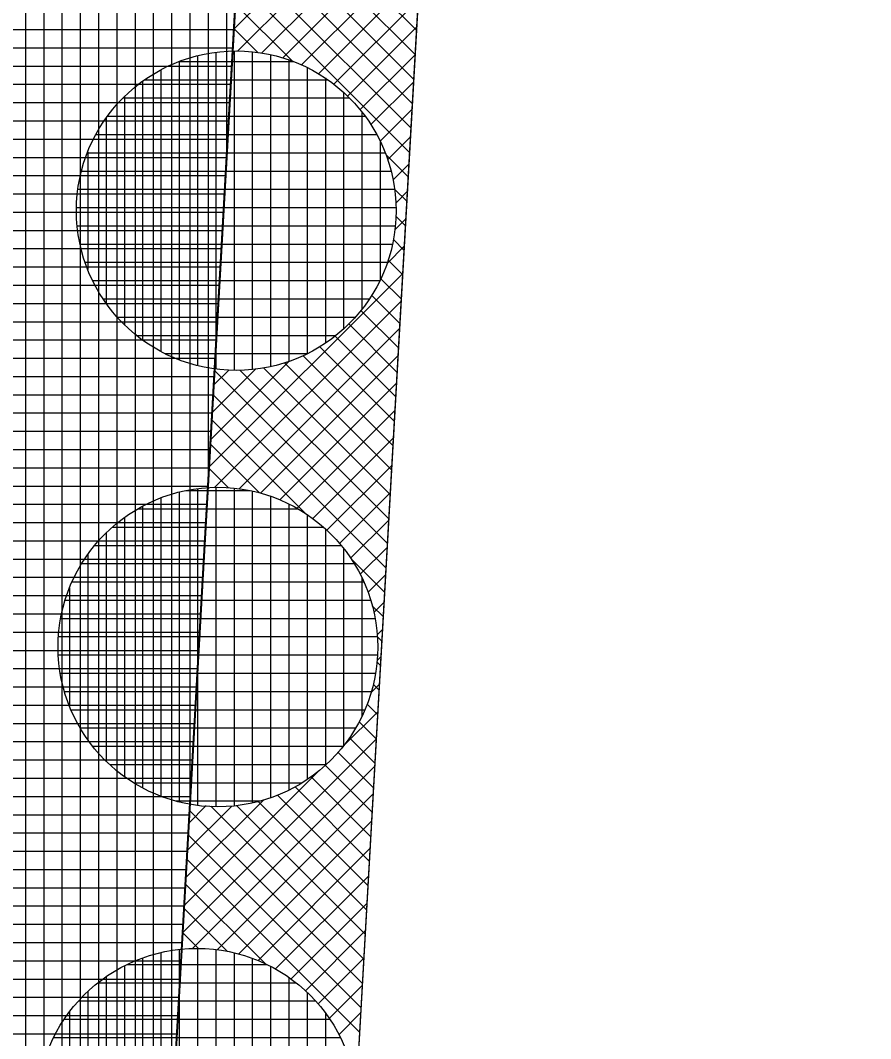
# Model space of a CAD drawing. Extents: x -565346 to -564154, y -1097386 to -1095620.
# Drawn here: x -564269.45 to -564260.14, y -1096805.44 to -1096794.29 of the extents above; entities that cross this region are included whole.
import ezdxf

# ---------------------------------------------------------------- set-up
doc = ezdxf.new("R2010")
doc.units = 0
for name, color, linetype in [('Vrstva 13', 7, 'Continuous'), ('Vrstva 41', 7, 'Continuous'), ('Vrstva 42', 7, 'Continuous'), ('Vrstva 43', 7, 'Continuous'), ('Vrstva 44', 7, 'Continuous')]:
    doc.layers.add(name, color=color, linetype=linetype)

msp = doc.modelspace()

# ---------------------------------------------------------------- linework, layer by layer
at = {"layer": 'Vrstva 13'}
msp.add_line((-564269.4, -1096869.98), (-564261.08, -1096723.43), dxfattribs=at)
at = {"layer": 'Vrstva 41'}
msp.add_lwpolyline([(-564261.274, -1096726.84), (-564263.271, -1096726.726), (-564271.397, -1096869.867), (-564273.472, -1096906.437), (-564271.475, -1096906.55), (-564269.4, -1096869.98)], close=True, dxfattribs=at)
at = {"layer": 'Vrstva 42'}
for p, q in [((-564264.988, -1096792.263), (-564267.112, -1096794.387)), ((-564265.005, -1096792.563), (-564267.067, -1096794.625)), ((-564265.022, -1096792.863), (-564266.808, -1096794.648)), ((-564265.039, -1096793.163), (-564266.577, -1096794.701)), ((-564266.854, -1096793.221), (-564265.14, -1096794.936)), ((-564266.568, -1096793.225), (-564265.124, -1096794.668)), ((-564266.326, -1096793.184), (-564265.109, -1096794.401)), ((-564267.051, -1096793.308), (-564265.155, -1096795.204)), ((-564265.056, -1096793.462), (-564266.37, -1096794.776)), ((-564267.066, -1096793.575), (-564265.17, -1096795.471)), ((-564265.073, -1096793.762), (-564266.184, -1096794.874)), ((-564267.081, -1096793.843), (-564265.185, -1096795.739)), ((-564267.096, -1096794.111), (-564266.469, -1096794.738)), ((-564265.09, -1096794.062), (-564266.017, -1096794.989)), ((-564267.112, -1096794.378), (-564266.848, -1096794.642)), ((-564265.107, -1096794.362), (-564265.866, -1096795.121)), ((-564265.124, -1096794.662), (-564265.731, -1096795.268)), ((-564265.141, -1096794.962), (-564265.611, -1096795.432)), ((-564265.158, -1096795.262), (-564265.51, -1096795.613)), ((-564265.175, -1096795.562), (-564265.427, -1096795.814)), ((-564265.448, -1096795.759), (-564265.2, -1096796.007)), ((-564265.192, -1096795.861), (-564265.368, -1096796.037)), ((-564265.352, -1096796.138), (-564265.216, -1096796.274)), ((-564265.209, -1096796.161), (-564265.339, -1096796.291)), ((-564265.226, -1096796.461), (-564265.348, -1096796.583)), ((-564265.337, -1096796.435), (-564265.231, -1096796.542)), ((-564265.365, -1096796.691), (-564265.246, -1096796.81)), ((-564265.243, -1096796.761), (-564265.434, -1096796.952)), ((-564265.421, -1096796.917), (-564265.261, -1096797.077)), ((-564265.26, -1096797.061), (-564267.384, -1096799.185)), ((-564265.502, -1096797.119), (-564265.276, -1096797.345)), ((-564265.277, -1096797.361), (-564267.323, -1096799.406)), ((-564265.602, -1096797.302), (-564265.292, -1096797.613)), ((-564265.72, -1096797.467), (-564265.307, -1096797.88)), ((-564265.854, -1096797.615), (-564265.322, -1096798.148)), ((-564265.294, -1096797.661), (-564267.055, -1096799.421)), ((-564266.004, -1096797.748), (-564265.337, -1096798.415)), ((-564266.17, -1096797.865), (-564265.352, -1096798.683)), ((-564266.506, -1096798.024), (-564267.367, -1096798.885)), ((-564265.311, -1096797.96), (-564266.82, -1096799.469)), ((-564266.559, -1096798.042), (-564265.383, -1096799.218)), ((-564266.354, -1096797.964), (-564265.367, -1096798.951)), ((-564266.875, -1096798.11), (-564267.35, -1096798.585)), ((-564267.164, -1096798.116), (-564267.333, -1096798.286)), ((-564267.324, -1096798.125), (-564265.428, -1096800.021)), ((-564267.045, -1096798.122), (-564265.413, -1096799.754)), ((-564266.787, -1096798.096), (-564265.398, -1096799.486)), ((-564265.328, -1096798.26), (-564266.609, -1096799.541)), ((-564267.339, -1096798.393), (-564265.443, -1096800.289)), ((-564265.345, -1096798.56), (-564266.418, -1096799.633)), ((-564267.355, -1096798.661), (-564266.319, -1096799.697)), ((-564267.37, -1096798.928), (-564266.832, -1096799.466)), ((-564265.362, -1096798.86), (-564266.247, -1096799.745)), ((-564265.379, -1096799.16), (-564266.093, -1096799.874)), ((-564267.385, -1096799.196), (-564267.171, -1096799.41)), ((-564265.396, -1096799.46), (-564265.955, -1096800.018)), ((-564265.413, -1096799.76), (-564265.833, -1096800.179)), ((-564265.43, -1096800.06), (-564265.728, -1096800.357)), ((-564265.827, -1096800.189), (-564265.459, -1096800.557)), ((-564265.447, -1096800.359), (-564265.642, -1096800.554)), ((-564265.596, -1096800.702), (-564265.474, -1096800.824)), ((-564265.464, -1096800.659), (-564265.577, -1096800.772)), ((-564265.482, -1096800.959), (-564265.541, -1096801.019)), ((-564265.54, -1096801.041), (-564265.489, -1096801.092)), ((-564265.499, -1096801.259), (-564265.542, -1096801.303)), ((-564265.543, -1096801.321), (-564265.504, -1096801.36)), ((-564265.516, -1096801.559), (-564265.608, -1096801.652)), ((-564265.584, -1096801.563), (-564265.519, -1096801.627)), ((-564265.533, -1096801.859), (-564265.918, -1096802.244)), ((-564265.652, -1096801.778), (-564265.535, -1096801.895)), ((-564265.739, -1096801.973), (-564265.55, -1096802.163)), ((-564265.55, -1096802.159), (-564267.674, -1096804.283)), ((-564265.846, -1096802.149), (-564265.565, -1096802.43)), ((-564265.97, -1096802.308), (-564265.58, -1096802.698)), ((-564266.194, -1096802.52), (-564267.657, -1096803.983)), ((-564265.567, -1096802.458), (-564267.565, -1096804.457)), ((-564266.11, -1096802.451), (-564265.595, -1096802.965)), ((-564266.266, -1096802.577), (-564265.611, -1096803.233)), ((-564266.441, -1096802.686), (-564265.626, -1096803.501)), ((-564266.786, -1096802.83), (-564267.64, -1096803.683)), ((-564265.584, -1096802.758), (-564267.295, -1096804.47)), ((-564266.846, -1096802.846), (-564265.656, -1096804.036)), ((-564266.633, -1096802.776), (-564265.641, -1096803.768)), ((-564267.135, -1096802.896), (-564267.623, -1096803.383)), ((-564267.413, -1096802.891), (-564267.606, -1096803.083)), ((-564267.598, -1096802.943), (-564265.702, -1096804.839)), ((-564267.362, -1096802.896), (-564265.687, -1096804.571)), ((-564267.084, -1096802.891), (-564265.671, -1096804.304)), ((-564265.601, -1096803.058), (-564267.059, -1096804.517)), ((-564267.613, -1096803.211), (-564265.717, -1096805.107)), ((-564265.618, -1096803.358), (-564266.847, -1096804.588)), ((-564267.628, -1096803.478), (-564265.732, -1096805.374)), ((-564267.643, -1096803.746), (-564266.766, -1096804.623)), ((-564265.635, -1096803.658), (-564266.656, -1096804.679)), ((-564265.652, -1096803.958), (-564266.483, -1096804.789)), ((-564267.659, -1096804.014), (-564267.186, -1096804.486)), ((-564267.674, -1096804.281), (-564267.5, -1096804.455)), ((-564265.669, -1096804.258), (-564266.329, -1096804.918)), ((-564265.686, -1096804.558), (-564266.19, -1096805.062)), ((-564265.703, -1096804.857), (-564266.067, -1096805.222)), ((-564265.72, -1096805.157), (-564265.962, -1096805.4))]:
    msp.add_line(p, q, dxfattribs=at)
at = {"layer": 'Vrstva 43'}
for p, q in [((-564267.19, -1096795.767), (-564267.19, -1096663.473)), ((-564267.39, -1096799.29), (-564267.39, -1096666.997)), ((-564267.59, -1096802.814), (-564267.59, -1096670.52)), ((-564267.79, -1096806.337), (-564267.79, -1096674.043)), ((-564267.99, -1096809.861), (-564267.99, -1096677.566)), ((-564268.19, -1096813.384), (-564268.19, -1096681.09)), ((-564268.39, -1096816.907), (-564268.39, -1096684.613)), ((-564268.59, -1096820.431), (-564268.59, -1096688.136)), ((-564268.79, -1096823.954), (-564268.79, -1096691.66)), ((-564268.99, -1096827.478), (-564268.99, -1096695.183)), ((-564269.19, -1096831.001), (-564269.19, -1096698.706)), ((-564269.39, -1096834.524), (-564269.39, -1096702.229)), ((-564274.124, -1096794.39), (-564267.112, -1096794.39)), ((-564274.135, -1096794.59), (-564267.123, -1096794.59)), ((-564274.146, -1096794.79), (-564267.135, -1096794.79)), ((-564274.158, -1096794.99), (-564267.146, -1096794.99)), ((-564274.169, -1096795.19), (-564267.157, -1096795.19)), ((-564274.181, -1096795.39), (-564267.169, -1096795.39)), ((-564274.192, -1096795.59), (-564267.18, -1096795.59)), ((-564274.203, -1096795.79), (-564267.191, -1096795.79)), ((-564274.215, -1096795.99), (-564267.203, -1096795.99)), ((-564274.226, -1096796.19), (-564267.214, -1096796.19)), ((-564274.237, -1096796.39), (-564267.225, -1096796.39)), ((-564274.249, -1096796.59), (-564267.237, -1096796.59)), ((-564274.26, -1096796.79), (-564267.248, -1096796.79)), ((-564274.271, -1096796.99), (-564267.259, -1096796.99)), ((-564274.283, -1096797.19), (-564267.271, -1096797.19)), ((-564274.294, -1096797.39), (-564267.282, -1096797.39)), ((-564274.305, -1096797.59), (-564267.293, -1096797.59)), ((-564274.317, -1096797.79), (-564267.305, -1096797.79)), ((-564274.328, -1096797.99), (-564267.316, -1096797.99)), ((-564274.339, -1096798.19), (-564267.328, -1096798.19)), ((-564274.351, -1096798.39), (-564267.339, -1096798.39)), ((-564274.362, -1096798.59), (-564267.35, -1096798.59)), ((-564274.374, -1096798.79), (-564267.362, -1096798.79)), ((-564274.385, -1096798.99), (-564267.373, -1096798.99)), ((-564274.396, -1096799.19), (-564267.384, -1096799.19)), ((-564274.408, -1096799.39), (-564267.396, -1096799.39)), ((-564274.419, -1096799.59), (-564267.407, -1096799.59)), ((-564274.43, -1096799.79), (-564267.418, -1096799.79)), ((-564274.442, -1096799.99), (-564267.43, -1096799.99)), ((-564274.453, -1096800.19), (-564267.441, -1096800.19)), ((-564274.464, -1096800.39), (-564267.452, -1096800.39)), ((-564274.476, -1096800.59), (-564267.464, -1096800.59)), ((-564274.487, -1096800.79), (-564267.475, -1096800.79)), ((-564274.498, -1096800.99), (-564267.486, -1096800.99)), ((-564274.51, -1096801.19), (-564267.498, -1096801.19)), ((-564274.521, -1096801.39), (-564267.509, -1096801.39)), ((-564274.533, -1096801.59), (-564267.521, -1096801.59)), ((-564274.544, -1096801.79), (-564267.532, -1096801.79)), ((-564274.555, -1096801.99), (-564267.543, -1096801.99)), ((-564274.567, -1096802.19), (-564267.555, -1096802.19)), ((-564274.578, -1096802.39), (-564267.566, -1096802.39)), ((-564274.589, -1096802.59), (-564267.577, -1096802.59)), ((-564274.601, -1096802.79), (-564267.589, -1096802.79)), ((-564274.612, -1096802.99), (-564267.6, -1096802.99)), ((-564274.623, -1096803.19), (-564267.611, -1096803.19)), ((-564274.635, -1096803.39), (-564267.623, -1096803.39)), ((-564274.646, -1096803.59), (-564267.634, -1096803.59)), ((-564274.657, -1096803.79), (-564267.645, -1096803.79)), ((-564274.669, -1096803.99), (-564267.657, -1096803.99)), ((-564274.68, -1096804.19), (-564267.668, -1096804.19)), ((-564274.691, -1096804.39), (-564267.679, -1096804.39)), ((-564274.703, -1096804.59), (-564267.691, -1096804.59)), ((-564274.714, -1096804.79), (-564267.702, -1096804.79)), ((-564274.726, -1096804.99), (-564267.714, -1096804.99)), ((-564274.737, -1096805.19), (-564267.725, -1096805.19)), ((-564274.748, -1096805.39), (-564267.736, -1096805.39))]:
    msp.add_line(p, q, dxfattribs=at)
msp.add_lwpolyline([(-564272.899, -1096931.51), (-564271.475, -1096906.55), (-564273.472, -1096906.437), (-564263.271, -1096726.726), (-564261.274, -1096726.84), (-564260.141, -1096706.872)], dxfattribs=at)
at = {"layer": 'Vrstva 44'}
for p, q in [((-564267.51, -1096794.678), (-564267.51, -1096798.071)), ((-564267.31, -1096794.641), (-564267.31, -1096798.109)), ((-564267.11, -1096794.626), (-564267.11, -1096798.123)), ((-564266.91, -1096794.633), (-564266.91, -1096798.113)), ((-564266.71, -1096794.665), (-564266.71, -1096798.081)), ((-564266.51, -1096794.723), (-564266.51, -1096798.025)), ((-564267.91, -1096794.833), (-564267.91, -1096797.916)), ((-564267.711, -1096794.74), (-564266.463, -1096794.74)), ((-564267.71, -1096794.74), (-564267.71, -1096798.007)), ((-564266.31, -1096794.807), (-564266.31, -1096797.942)), ((-564268.085, -1096794.94), (-564266.084, -1096794.94)), ((-564266.11, -1096794.921), (-564266.11, -1096797.825)), ((-564268.11, -1096794.958), (-564268.11, -1096797.79)), ((-564268.323, -1096795.14), (-564265.845, -1096795.14)), ((-564268.31, -1096795.126), (-564268.31, -1096797.623)), ((-564265.91, -1096795.08), (-564265.91, -1096797.671)), ((-564268.51, -1096795.36), (-564268.51, -1096797.389)), ((-564268.496, -1096795.34), (-564265.675, -1096795.34)), ((-564265.71, -1096795.294), (-564265.71, -1096797.454)), ((-564268.621, -1096795.54), (-564265.547, -1096795.54)), ((-564265.51, -1096795.616), (-564265.51, -1096797.137)), ((-564268.714, -1096795.74), (-564265.456, -1096795.74)), ((-564268.71, -1096795.73), (-564268.71, -1096797.018)), ((-564268.78, -1096795.94), (-564265.391, -1096795.94)), ((-564268.818, -1096796.14), (-564265.352, -1096796.14)), ((-564268.833, -1096796.34), (-564265.336, -1096796.34)), ((-564268.825, -1096796.54), (-564265.344, -1096796.54)), ((-564268.795, -1096796.74), (-564265.376, -1096796.74)), ((-564268.741, -1096796.94), (-564265.431, -1096796.94)), ((-564268.656, -1096797.14), (-564265.512, -1096797.14)), ((-564268.542, -1096797.34), (-564265.628, -1096797.34)), ((-564268.388, -1096797.54), (-564265.781, -1096797.54)), ((-564268.178, -1096797.74), (-564265.994, -1096797.74)), ((-564267.863, -1096797.94), (-564266.306, -1096797.94)), ((-564267.31, -1096799.406), (-564267.31, -1096802.903)), ((-564267.91, -1096799.519), (-564267.91, -1096802.788)), ((-564267.71, -1096799.458), (-564267.71, -1096802.851)), ((-564267.633, -1096799.44), (-564266.934, -1096799.44)), ((-564267.51, -1096799.42), (-564267.51, -1096802.889)), ((-564267.11, -1096799.414), (-564267.11, -1096802.893)), ((-564266.91, -1096799.446), (-564266.91, -1096802.861)), ((-564266.71, -1096799.504), (-564266.71, -1096802.805)), ((-564268.11, -1096799.612), (-564268.11, -1096802.697)), ((-564266.51, -1096799.588), (-564266.51, -1096802.721)), ((-564268.31, -1096799.737), (-564268.31, -1096802.571)), ((-564268.16, -1096799.64), (-564266.412, -1096799.64)), ((-564266.31, -1096799.702), (-564266.31, -1096802.604)), ((-564268.44, -1096799.84), (-564266.133, -1096799.84)), ((-564268.51, -1096799.905), (-564268.51, -1096802.404)), ((-564266.11, -1096799.861), (-564266.11, -1096802.45)), ((-564268.634, -1096800.04), (-564265.937, -1096800.04)), ((-564265.91, -1096800.076), (-564265.91, -1096802.232)), ((-564268.71, -1096800.137), (-564268.71, -1096802.171)), ((-564268.777, -1096800.24), (-564265.796, -1096800.24)), ((-564265.71, -1096800.398), (-564265.71, -1096801.913)), ((-564268.91, -1096800.506), (-564268.91, -1096801.801)), ((-564268.883, -1096800.44), (-564265.69, -1096800.44)), ((-564268.957, -1096800.64), (-564265.615, -1096800.64)), ((-564269.006, -1096800.84), (-564265.567, -1096800.84)), ((-564269.032, -1096801.04), (-564265.542, -1096801.04)), ((-564269.034, -1096801.24), (-564265.54, -1096801.24)), ((-564269.011, -1096801.44), (-564265.56, -1096801.44)), ((-564268.965, -1096801.64), (-564265.607, -1096801.64)), ((-564268.895, -1096801.84), (-564265.679, -1096801.84)), ((-564268.794, -1096802.04), (-564265.779, -1096802.04)), ((-564268.656, -1096802.24), (-564265.916, -1096802.24)), ((-564268.471, -1096802.44), (-564266.1, -1096802.44)), ((-564268.208, -1096802.64), (-564266.364, -1096802.64)), ((-564267.752, -1096802.84), (-564266.821, -1096802.84)), ((-564267.91, -1096804.501), (-564267.91, -1096807.908)), ((-564267.71, -1096804.467), (-564267.71, -1096807.942)), ((-564267.51, -1096804.455), (-564267.51, -1096807.952)), ((-564267.31, -1096804.467), (-564267.31, -1096807.94)), ((-564267.11, -1096804.503), (-564267.11, -1096807.905)), ((-564268.31, -1096804.646), (-564268.31, -1096807.762)), ((-564268.277, -1096804.63), (-564266.754, -1096804.63)), ((-564268.11, -1096804.56), (-564268.11, -1096807.848)), ((-564266.91, -1096804.564), (-564266.91, -1096807.846)), ((-564266.71, -1096804.651), (-564266.71, -1096807.756)), ((-564268.597, -1096804.83), (-564266.433, -1096804.83)), ((-564268.51, -1096804.767), (-564268.51, -1096807.641)), ((-564266.51, -1096804.773), (-564266.51, -1096807.635)), ((-564268.71, -1096804.926), (-564268.71, -1096807.481)), ((-564266.31, -1096804.936), (-564266.31, -1096807.471)), ((-564268.811, -1096805.03), (-564266.219, -1096805.03)), ((-564268.91, -1096805.15), (-564268.91, -1096807.257)), ((-564266.11, -1096805.163), (-564266.11, -1096807.247)), ((-564268.966, -1096805.23), (-564266.062, -1096805.23)), ((-564269.083, -1096805.43), (-564265.947, -1096805.43))]:
    msp.add_line(p, q, dxfattribs=at)
for centre in [(-564267.085, -1096796.374), (-564267.286, -1096801.154), (-564267.515, -1096806.204)]:
    msp.add_circle(centre, 1.75, dxfattribs=at)

doc.saveas('drawing.dxf')
